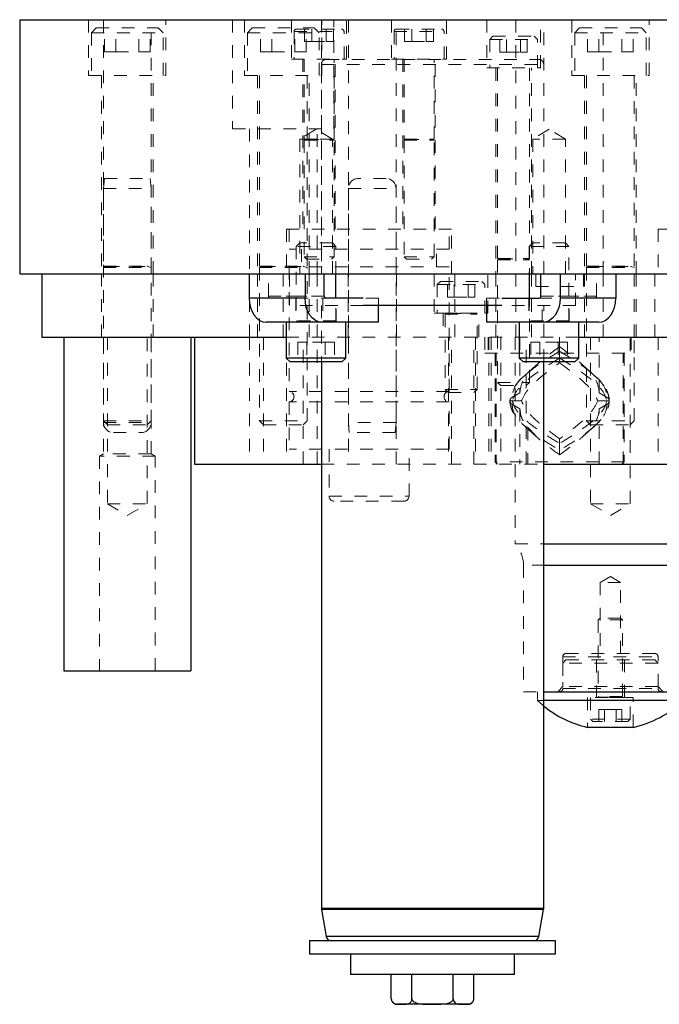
# Model space of a CAD drawing. Header units: inches. Extents: x 220 to 877, y 4 to 174.
# Tile 513 of 656: x 542 to 547, y 131 to 139. Entities that reach past the tile are written whole.
import ezdxf

# ---------------------------------------------------------------- set-up
doc = ezdxf.new("R2010")
doc.units = ezdxf.units.IN
doc.header["$LTSCALE"] = 0.5
doc.header["$MEASUREMENT"] = 0
doc.linetypes.add('HIDDEN', pattern=[0.225, 0.15, -0.075])
for name, color, linetype in [('DST-M-S', 53, 'Continuous'), ('PAD-M-S', 135, 'Continuous'), ('PBU-M-S', 8, 'Continuous'), ('PUN-M-S', 8, 'Continuous'), ('SVF-M-S', 8, 'Continuous')]:
    doc.layers.add(name, color=color, linetype=linetype)

msp = doc.modelspace()

# ---------------------------------------------------------------- linework, layer by layer
at = {"layer": 'DST-M-S', "linetype": 'Continuous', "lineweight": 25}
for p, q in [((541.97261, 138.77917), (541.97261, 136.77917)), ((541.97261, 138.77917), (575.47261, 138.77917)), ((541.97261, 136.77917), (575.47261, 136.77917)), ((545.7681, 136.52917), (544.67711, 136.52917)), ((544.34761, 136.08467), (544.34761, 131.78261)), ((546.09761, 131.78261), (546.09761, 136.08467)), ((546.09761, 131.78261), (544.34761, 131.78261)), ((544.3482, 131.77577), (544.38595, 131.5617)), ((546.09701, 131.77577), (544.3482, 131.77577)), ((546.05926, 131.5617), (546.09701, 131.77577)), ((546.05926, 131.5617), (544.38595, 131.5617)), ((544.25386, 131.52917), (544.25386, 131.42317)), ((546.19136, 131.52917), (544.25386, 131.52917)), ((546.19136, 131.42317), (546.19136, 131.52917)), ((546.19136, 131.42317), (544.25386, 131.42317)), ((544.57677, 131.42317), (544.57677, 131.26417)), ((545.86844, 131.26417), (545.86844, 131.42317)), ((545.86844, 131.26417), (544.57677, 131.26417)), ((544.89785, 131.07268), (544.89785, 131.26417)), ((545.06023, 131.07268), (545.06023, 131.26417)), ((545.38498, 131.07268), (545.38498, 131.26417)), ((545.54736, 131.07268), (545.54736, 131.26417)), ((544.97904, 131.02917), (544.94136, 131.02917)), ((545.22261, 131.02917), (544.97904, 131.02917)), ((545.46617, 131.02917), (545.22261, 131.02917)), ((545.50386, 131.02917), (545.46617, 131.02917))]:
    msp.add_line(p, q, dxfattribs=at)
at = {"layer": 'DST-M-S', "linetype": 'HIDDEN', "lineweight": 18}
for p, q in [((542.51511, 138.77917), (542.51511, 138.33917)), ((542.63211, 138.77917), (542.63211, 136.77917)), ((543.00711, 136.77917), (543.00711, 138.77917)), ((543.12411, 138.33917), (543.12411, 138.77917)), ((543.64911, 138.77917), (543.64911, 137.91917)), ((543.74311, 138.77917), (543.74311, 138.33917)), ((544.11237, 138.77917), (544.11237, 138.46869)), ((544.34761, 138.77917), (544.34761, 136.77917)), ((544.35211, 138.33917), (544.35211, 138.77917)), ((544.44611, 137.91917), (544.44611, 138.77917)), ((544.54544, 138.46869), (544.54544, 138.77917)), ((544.56011, 138.77917), (544.56011, 136.77917)), ((544.89977, 138.77917), (544.89977, 138.46869)), ((544.93511, 136.77917), (544.93511, 138.77917)), ((545.33284, 138.46869), (545.33284, 138.77917)), ((545.64911, 138.77917), (545.64911, 138.39917)), ((545.87886, 138.77917), (545.87886, 136.77917)), ((546.07111, 138.39917), (546.07111, 138.77917)), ((546.09761, 136.77917), (546.09761, 138.77917)), ((546.31811, 138.77917), (546.31811, 138.33917)), ((546.56636, 136.77917), (546.56636, 138.77917)), ((546.92711, 138.33917), (546.92711, 138.77917)), ((544.11237, 138.46869), (544.54544, 138.46869)), ((544.20095, 138.46869), (544.20095, 137.13011)), ((544.38698, 138.46667), (546.05824, 138.46667)), ((544.45686, 137.13011), (544.45686, 138.46869)), ((544.89977, 138.46869), (545.33284, 138.46869)), ((544.98835, 138.46869), (544.98835, 137.13011)), ((545.24426, 137.13011), (545.24426, 138.46869)), ((544.34761, 138.4273), (546.09761, 138.4273)), ((544.34761, 138.4273), (544.34761, 136.77917)), ((545.64911, 138.39917), (546.07111, 138.39917)), ((545.71961, 138.39917), (545.71961, 136.77917)), ((546.00061, 136.77917), (546.00061, 138.39917)), ((546.09761, 136.77917), (546.09761, 138.4273)), ((542.51511, 138.33917), (543.12411, 138.33917)), ((542.61661, 138.33917), (542.61661, 136.77917)), ((543.02261, 136.77917), (543.02261, 138.33917)), ((543.74311, 138.33917), (544.35211, 138.33917)), ((543.84461, 138.33917), (543.84461, 136.77917)), ((544.25061, 136.77917), (544.25061, 138.33917)), ((546.31811, 138.33917), (546.92711, 138.33917)), ((546.41961, 138.33917), (546.41961, 136.77917)), ((546.82561, 136.77917), (546.82561, 138.33917)), ((543.64911, 137.91917), (544.44611, 137.91917)), ((543.78211, 137.91917), (543.78211, 136.77917)), ((544.30557, 137.91638), (544.17707, 137.83917)), ((544.43407, 137.83917), (544.30557, 137.91638)), ((544.31311, 136.77917), (544.31311, 137.91917)), ((546.13964, 137.91638), (546.01114, 137.83917)), ((546.26814, 137.83917), (546.13964, 137.91638)), ((544.43407, 137.83917), (544.17707, 137.83917)), ((544.17707, 137.83917), (544.17707, 136.77917)), ((544.43407, 136.77917), (544.43407, 137.83917)), ((546.26814, 137.83917), (546.01114, 137.83917)), ((546.01114, 137.83917), (546.01114, 136.77917)), ((546.26814, 136.77917), (546.26814, 137.83917)), ((545.37261, 137.13011), (544.07261, 137.13011)), ((544.07261, 137.13011), (544.07261, 136.77917)), ((544.09268, 137.13011), (544.09268, 136.97263)), ((545.35253, 136.97263), (545.35253, 137.13011)), ((545.37261, 136.77917), (545.37261, 137.13011)), ((548.29761, 137.13011), (546.99761, 137.13011)), ((546.99761, 137.13011), (546.99761, 136.77917)), ((545.35253, 136.97263), (544.09268, 136.97263)), ((544.19111, 136.97263), (544.19111, 136.83484)), ((545.2541, 136.83484), (545.2541, 136.97263)), ((545.35253, 136.83484), (544.09268, 136.83484)), ((544.09268, 136.83484), (544.09268, 135.85251)), ((545.35253, 135.85251), (545.35253, 136.83484)), ((544.09761, 136.77917), (544.09761, 136.52917)), ((546.34761, 136.52917), (546.34761, 136.77917)), ((544.67711, 136.52917), (544.09761, 136.52917)), ((544.34761, 136.52917), (544.34761, 136.08467)), ((546.34761, 136.52917), (545.7681, 136.52917)), ((546.09761, 136.08467), (546.09761, 136.52917)), ((545.35253, 135.85251), (544.09268, 135.85251)), ((545.35253, 135.76992), (544.09268, 135.76992)), ((544.09268, 135.76992), (544.09268, 135.39783)), ((545.35253, 135.39783), (545.35253, 135.76992)), ((545.35253, 135.39783), (544.09268, 135.39783)), ((544.40764, 135.39783), (544.40764, 135.02854)), ((545.03757, 135.02854), (545.03757, 135.39783)), ((544.40764, 135.02854), (545.03572, 135.02854)), ((544.9982, 134.98917), (544.44701, 134.98917)), ((544.34761, 131.78261), (546.09761, 131.78261)), ((544.3482, 131.77577), (546.09701, 131.77577)), ((544.38595, 131.5617), (546.05926, 131.5617)), ((545.54736, 131.07268), (545.5471, 131.07748))]:
    msp.add_line(p, q, dxfattribs=at)
for centre, radius, start, end in [((544.38698, 138.4273), 0.03937, 90, 180), ((546.05824, 138.4273), 0.03937, 0, 90), ((544.09072, 135.81121), 0.04134, 272.729403, 87.270597), ((545.35449, 135.81121), 0.04134, 92.729403, 267.270597), ((544.44701, 135.02854), 0.03937, 180, 270), ((544.9982, 135.02854), 0.03937, 270, 0)]:
    msp.add_arc(centre, radius, start, end, dxfattribs=at)
at = {"layer": 'DST-M-S', "linetype": 'Continuous', "lineweight": 25}
for centre, radius, start, end in [((544.38698, 131.78261), 0.03937, 180, 190), ((546.05824, 131.78261), 0.03937, 350, 0), ((544.42472, 131.56854), 0.03937, 190, 270), ((546.02049, 131.56854), 0.03937, 270, 350), ((545.50386, 131.07268), 0.04351, 339.965416, 0), ((544.94136, 131.07268), 0.04351, 217.817249, 270), ((545.50386, 131.07268), 0.04351, 270, 320.695253)]:
    msp.add_arc(centre, radius, start, end, dxfattribs=at)
for points, knots in [([(544.89785, 131.07268), (544.89798, 131.07009), (544.89826, 131.06493), (544.90065, 131.05658), (544.9059, 131.04671), (544.92097, 131.03298), (544.94651, 131.0289), (544.96799, 131.02908), (544.97904, 131.02917)], [0, 0, 0, 0, 0.0430259, 0.0858923, 0.1570897, 0.2806305, 0.6300262, 1, 1, 1, 1]), ([(544.97904, 131.02917), (544.98049, 131.02917), (544.99043, 131.02917), (545.00612, 131.02905), (545.02679, 131.03131), (545.04136, 131.03678), (545.05158, 131.04648), (545.05654, 131.05435), (545.05938, 131.06304), (545.06018, 131.069), (545.06022, 131.07213), (545.06023, 131.07268)], [0, 0, 0, 0, 0.0486536, 0.3315736, 0.5233476, 0.7403978, 0.8196151, 0.8993315, 0.9478821, 0.9908437, 1, 1, 1, 1]), ([(545.06023, 131.07268), (545.06023, 131.07256), (545.06024, 131.06995), (545.06136, 131.06422), (545.06669, 131.05533), (545.0791, 131.04494), (545.10577, 131.03425), (545.14547, 131.02958), (545.18681, 131.02915), (545.21267, 131.02916), (545.22261, 131.02917)], [0, 0, 0, 0, 0.0019036, 0.0436469, 0.095348, 0.1719043, 0.3093236, 0.5682765, 0.8341384, 1, 1, 1, 1]), ([(545.22261, 131.02917), (545.25163, 131.02879), (545.29524, 131.02822), (545.34603, 131.03592), (545.3694, 131.04717), (545.37991, 131.0572), (545.38441, 131.06537), (545.38484, 131.07081), (545.38498, 131.07268)], [0, 0, 0, 0, 0.4844628, 0.7279789, 0.8501815, 0.9092844, 0.9689933, 1, 1, 1, 1]), ([(545.38498, 131.07268), (545.38512, 131.07009), (545.3854, 131.06493), (545.38779, 131.05658), (545.39304, 131.04671), (545.40811, 131.03298), (545.43365, 131.0289), (545.45513, 131.02908), (545.46617, 131.02917)], [0, 0, 0, 0, 0.0430259, 0.0858923, 0.1570897, 0.2806305, 0.6300262, 1, 1, 1, 1]), ([(545.46617, 131.02917), (545.46763, 131.02917), (545.47757, 131.02917), (545.49326, 131.02905), (545.51393, 131.03131), (545.5285, 131.03678), (545.53872, 131.04648), (545.54367, 131.05435), (545.54652, 131.06304), (545.54732, 131.069), (545.54736, 131.07213), (545.54736, 131.07268)], [0, 0, 0, 0, 0.0486536, 0.3315736, 0.5233476, 0.7403978, 0.8196151, 0.8993315, 0.9478821, 0.9908437, 1, 1, 1, 1])]:
    msp.add_open_spline(points, degree=3, knots=knots, dxfattribs=at)
at = {"layer": 'DST-M-S', "linetype": 'HIDDEN', "lineweight": 18}
for points, knots in [([(545.54736, 131.07268), (545.54721, 131.07012), (545.5469, 131.06503), (545.5457, 131.05982), (545.54466, 131.05782), (545.54454, 131.05761)], [0, 0, 0, 0, 0.4718813, 0.942014, 1, 1, 1, 1]), ([(545.53808, 131.04705), (545.53556, 131.0443), (545.5238, 131.03149), (545.49854, 131.02941), (545.47717, 131.02925), (545.46617, 131.02917)], [0, 0, 0, 0, 0.11728843, 0.54601893, 1, 1, 1, 1])]:
    msp.add_open_spline(points, degree=3, knots=knots, dxfattribs=at)
at = {"layer": 'PAD-M-S', "linetype": 'Continuous', "lineweight": 25}
for p, q in [((543.34761, 136.27917), (543.34761, 135.27917)), ((543.34761, 136.27917), (544.0712, 136.27917)), ((546.37401, 136.27917), (548.47261, 136.27917)), ((543.34761, 135.27917), (544.34761, 135.27917)), ((546.09761, 135.27917), (548.47261, 135.27917))]:
    msp.add_line(p, q, dxfattribs=at)
at = {"layer": 'PAD-M-S', "linetype": 'HIDDEN', "lineweight": 18}
for p, q in [((543.78211, 136.27917), (543.78211, 135.27917)), ((543.89136, 136.27917), (543.89136, 135.27917)), ((544.0712, 136.27917), (546.37401, 136.27917)), ((544.07261, 136.27917), (544.07261, 135.27917)), ((544.20386, 135.27917), (544.20386, 136.27917)), ((544.31311, 135.27917), (544.31311, 136.27917)), ((544.56011, 136.27917), (544.56011, 135.27917)), ((544.93511, 135.27917), (544.93511, 136.27917)), ((545.34711, 136.27917), (545.34711, 135.27917)), ((545.37261, 135.27917), (545.37261, 136.27917)), ((545.54811, 135.27917), (545.54811, 136.27917)), ((545.56011, 136.27917), (545.56011, 135.27917)), ((545.63511, 136.27917), (545.63511, 136.15417)), ((545.66511, 136.27917), (545.66511, 135.27917)), ((545.66511, 136.27917), (545.66511, 135.27917)), ((545.68511, 136.27917), (545.68511, 135.27917)), ((545.68511, 136.27917), (545.68511, 135.27917)), ((545.75961, 136.27917), (545.75961, 135.27917)), ((545.87261, 136.27917), (545.87261, 135.27917)), ((545.96061, 135.27917), (545.96061, 136.27917)), ((546.81011, 136.15417), (546.81011, 136.27917)), ((546.99761, 136.27917), (546.99761, 135.27917)), ((545.63511, 136.15417), (546.81011, 136.15417)), ((545.72261, 136.15417), (545.72261, 135.27917)), ((546.72261, 135.27917), (546.72261, 136.15417)), ((544.34761, 135.27917), (546.09761, 135.27917))]:
    msp.add_line(p, q, dxfattribs=at)
at = {"layer": 'PBU-M-S', "linetype": 'Continuous', "lineweight": 25}
for p, q in [((542.14761, 136.77917), (542.14761, 136.27917)), ((542.14761, 136.27917), (544.0712, 136.27917)), ((546.37401, 136.27917), (548.47261, 136.27917))]:
    msp.add_line(p, q, dxfattribs=at)
at = {"layer": 'PBU-M-S', "linetype": 'HIDDEN', "lineweight": 18}
for p, q in [((542.61648, 136.77917), (542.61648, 136.27917)), ((542.61661, 136.77917), (542.61661, 136.27917)), ((543.02261, 136.27917), (543.02261, 136.77917)), ((543.02273, 136.27917), (543.02273, 136.77917)), ((543.78211, 136.77917), (543.78211, 136.27917)), ((543.84461, 136.77917), (543.84461, 136.27917)), ((544.04761, 136.77917), (544.04761, 136.27917)), ((544.25061, 136.27917), (544.25061, 136.77917)), ((544.31311, 136.27917), (544.31311, 136.77917)), ((544.55761, 136.77917), (544.55761, 136.27917)), ((544.93761, 136.27917), (544.93761, 136.77917)), ((545.23661, 136.77917), (545.23661, 136.46917)), ((545.39761, 136.27917), (545.39761, 136.77917)), ((545.65861, 136.46917), (545.65861, 136.77917)), ((545.71961, 136.77917), (545.71961, 136.27917)), ((545.87886, 136.77917), (545.87886, 136.27917)), ((546.00061, 136.27917), (546.00061, 136.77917)), ((546.03511, 136.67917), (546.03511, 136.77917)), ((546.41011, 136.67917), (546.41011, 136.77917)), ((546.41961, 136.77917), (546.41961, 136.27917)), ((546.56636, 136.27917), (546.56636, 136.77917)), ((546.82561, 136.27917), (546.82561, 136.77917)), ((546.97261, 136.77917), (546.97261, 136.27917)), ((546.03511, 136.67917), (546.41011, 136.67917)), ((545.23661, 136.46917), (545.65861, 136.46917)), ((545.30711, 136.46917), (545.30711, 136.27917)), ((545.58811, 136.27917), (545.58811, 136.46917)), ((544.0712, 136.27917), (546.37401, 136.27917))]:
    msp.add_line(p, q, dxfattribs=at)
at = {"layer": 'PUN-M-S', "linetype": 'Continuous', "lineweight": 25}
for p, q in [((542.31961, 136.27917), (542.31961, 133.65417)), ((543.31961, 136.27917), (543.31961, 133.65417)), ((546.09761, 134.65417), (547.37261, 134.65417)), ((546.09761, 134.48492), (547.30661, 134.48492)), ((542.31961, 133.65417), (543.31961, 133.65417)), ((546.09761, 133.48917), (547.30661, 133.48917)), ((547.19761, 133.42047), (546.09761, 133.42047)), ((546.80211, 133.20867), (546.44311, 133.20867))]:
    msp.add_line(p, q, dxfattribs=at)
at = {"layer": 'PUN-M-S', "linetype": 'HIDDEN', "lineweight": 18}
for p, q in [((542.63211, 136.27917), (542.63211, 135.36221)), ((542.66336, 136.27917), (542.66336, 134.96917)), ((542.97586, 134.96917), (542.97586, 136.27917)), ((543.00711, 135.36221), (543.00711, 136.27917)), ((545.87261, 136.27917), (545.87261, 134.65417)), ((546.46636, 136.27917), (546.46636, 134.96917)), ((546.77886, 134.96917), (546.77886, 136.27917)), ((542.63211, 135.36221), (542.60086, 135.34417)), ((543.03836, 135.34417), (542.60086, 135.34417)), ((542.60086, 135.34417), (542.60086, 133.65417)), ((543.00711, 135.36221), (542.63211, 135.36221)), ((543.03836, 135.34417), (543.00711, 135.36221)), ((543.03836, 133.65417), (543.03836, 135.34417)), ((542.66336, 134.96917), (542.97586, 134.96917)), ((542.66336, 134.96917), (542.81961, 134.87528)), ((542.81961, 134.87528), (542.97586, 134.96917)), ((546.46636, 134.96917), (546.77886, 134.96917)), ((546.46636, 134.96917), (546.62261, 134.87528)), ((546.62261, 134.87528), (546.77886, 134.96917)), ((545.87261, 134.65417), (546.09761, 134.65417)), ((545.93861, 134.48492), (545.93861, 133.48917)), ((547.30661, 134.48492), (545.93861, 134.48492)), ((546.62261, 134.39693), (546.54311, 134.34917)), ((546.70211, 134.34917), (546.54311, 134.34917)), ((546.54311, 134.34917), (546.54311, 133.78917)), ((546.70211, 134.34917), (546.62261, 134.39693)), ((546.70211, 133.78917), (546.70211, 134.34917)), ((546.97261, 133.78917), (546.27261, 133.78917)), ((546.24761, 133.76417), (546.99761, 133.76417)), ((546.24761, 133.76417), (546.24761, 133.52917)), ((546.27286, 133.73917), (546.24786, 133.71417)), ((546.99736, 133.71417), (546.24786, 133.71417)), ((546.24786, 133.71417), (546.24786, 133.51417)), ((546.27286, 133.73917), (546.97236, 133.73917)), ((546.51211, 133.73917), (546.51211, 133.44417)), ((546.73311, 133.44417), (546.73311, 133.73917)), ((546.99736, 133.71417), (546.97236, 133.73917)), ((546.99736, 133.51417), (546.99736, 133.71417)), ((546.99761, 133.52917), (546.99761, 133.76417)), ((545.93861, 133.48917), (546.09761, 133.48917)), ((546.04761, 133.48917), (546.04761, 133.42047)), ((546.24761, 133.52917), (546.20761, 133.48917)), ((546.99761, 133.52917), (546.24761, 133.52917)), ((546.24786, 133.51417), (546.99736, 133.51417)), ((547.03761, 133.48917), (546.99761, 133.52917)), ((546.09761, 133.42047), (546.04761, 133.42047)), ((546.04761, 133.42047), (546.08987, 133.38256)), ((546.80211, 133.44417), (546.44311, 133.44417)), ((546.44311, 133.44417), (546.44311, 133.20867)), ((546.80211, 133.20867), (546.80211, 133.44417)), ((546.08987, 133.38256), (546.09761, 133.37617))]:
    msp.add_line(p, q, dxfattribs=at)
for centre, radius, start, end in [((545.68861, 134.48492), 0.25, 0, 42.608218), ((546.27261, 133.76417), 0.025, 90, 180), ((546.97261, 133.76417), 0.025, 0, 90), ((546.22286, 133.51417), 0.025, 270, 0), ((547.02236, 133.51417), 0.025, 180, 270)]:
    msp.add_arc(centre, radius, start, end, dxfattribs=at)
at = {"layer": 'PUN-M-S', "linetype": 'Continuous', "lineweight": 25}
for start, end in [(282.489756, 313.849866), (230.762962, 257.510244)]:
    msp.add_arc((546.62261, 134.01903), 0.83, start, end, dxfattribs=at)
at = {"layer": 'SVF-M-S', "linetype": 'HIDDEN', "lineweight": 18}
for p, q in [((542.57586, 138.71417), (542.53836, 138.67667)), ((542.53836, 138.67667), (543.10086, 138.67667)), ((542.53836, 138.67667), (542.53836, 138.33917)), ((542.57586, 138.71417), (543.06336, 138.71417)), ((542.63947, 138.52667), (542.63947, 138.71417)), ((542.72954, 138.52667), (542.72954, 138.71417)), ((542.90967, 138.52667), (542.90967, 138.71417)), ((542.99974, 138.52667), (542.99974, 138.71417)), ((543.10086, 138.67667), (543.06336, 138.71417)), ((543.10086, 138.33917), (543.10086, 138.67667)), ((543.80386, 138.71417), (543.76636, 138.67667)), ((543.76636, 138.67667), (544.32886, 138.67667)), ((543.76636, 138.67667), (543.76636, 138.33917)), ((543.80386, 138.71417), (544.29136, 138.71417)), ((543.86747, 138.52667), (543.86747, 138.71417)), ((543.95754, 138.52667), (543.95754, 138.71417)), ((544.13205, 138.68523), (544.52392, 138.68523)), ((544.13205, 138.68523), (544.13205, 138.46869)), ((544.13767, 138.52667), (544.13767, 138.71417)), ((544.15174, 138.70491), (544.50607, 138.70491)), ((544.21525, 138.60649), (544.21525, 138.70491)), ((544.22774, 138.52667), (544.22774, 138.71417)), ((544.27208, 138.60649), (544.27208, 138.70491)), ((544.32886, 138.67667), (544.29136, 138.71417)), ((544.32886, 138.33917), (544.32886, 138.67667)), ((544.38573, 138.60649), (544.38573, 138.70491)), ((544.44256, 138.60649), (544.44256, 138.70491)), ((544.52575, 138.46869), (544.52575, 138.68523)), ((544.91946, 138.68523), (545.31132, 138.68523)), ((544.91946, 138.68523), (544.91946, 138.46869)), ((544.93914, 138.70491), (545.29347, 138.70491)), ((545.00265, 138.60649), (545.00265, 138.70491)), ((545.05948, 138.60649), (545.05948, 138.70491)), ((545.17313, 138.60649), (545.17313, 138.70491)), ((545.22996, 138.60649), (545.22996, 138.70491)), ((545.31316, 138.46869), (545.31316, 138.68523)), ((546.37886, 138.71417), (546.34136, 138.67667)), ((546.34136, 138.67667), (546.90386, 138.67667)), ((546.34136, 138.67667), (546.34136, 138.33917)), ((546.37886, 138.71417), (546.86636, 138.71417)), ((546.44247, 138.52667), (546.44247, 138.71417)), ((546.53254, 138.52667), (546.53254, 138.71417)), ((546.71267, 138.52667), (546.71267, 138.71417)), ((546.80274, 138.52667), (546.80274, 138.71417)), ((546.90386, 138.67667), (546.86636, 138.71417)), ((546.90386, 138.33917), (546.90386, 138.67667)), ((544.21525, 138.60649), (544.27208, 138.60649)), ((544.27208, 138.60649), (544.38573, 138.60649)), ((544.38573, 138.60649), (544.44256, 138.60649)), ((545.00265, 138.60649), (545.05948, 138.60649)), ((545.05948, 138.60649), (545.17313, 138.60649)), ((545.17313, 138.60649), (545.22996, 138.60649)), ((545.69761, 138.64917), (545.67261, 138.62417)), ((545.67261, 138.62417), (546.04761, 138.62417)), ((545.67261, 138.62417), (545.67261, 138.39917)), ((545.69761, 138.64917), (546.02261, 138.64917)), ((545.75185, 138.52417), (545.75185, 138.64917)), ((545.80598, 138.52417), (545.80598, 138.64917)), ((545.91423, 138.52417), (545.91423, 138.64917)), ((545.96836, 138.52417), (545.96836, 138.64917)), ((546.04761, 138.62417), (546.02261, 138.64917)), ((546.04761, 138.39917), (546.04761, 138.62417)), ((542.63947, 138.52667), (542.72954, 138.52667)), ((542.72954, 138.52667), (542.90967, 138.52667)), ((542.90967, 138.52667), (542.99974, 138.52667)), ((543.86747, 138.52667), (543.95754, 138.52667)), ((543.95754, 138.52667), (544.13767, 138.52667)), ((544.13767, 138.52667), (544.22774, 138.52667)), ((545.75185, 138.52417), (545.80598, 138.52417)), ((545.80598, 138.52417), (545.91423, 138.52417)), ((545.91423, 138.52417), (545.96836, 138.52417)), ((546.44247, 138.52667), (546.53254, 138.52667)), ((546.53254, 138.52667), (546.71267, 138.52667)), ((546.71267, 138.52667), (546.80274, 138.52667)), ((544.21079, 138.46869), (544.21079, 137.83838)), ((544.44701, 137.83838), (544.44701, 138.46869)), ((544.9982, 138.46869), (544.9982, 137.83838)), ((545.23442, 137.83838), (545.23442, 138.46869)), ((545.73511, 138.39917), (545.73511, 136.89877)), ((545.98511, 136.89877), (545.98511, 138.39917)), ((543.86011, 138.33917), (543.86011, 136.83877)), ((544.23511, 136.83877), (544.23511, 138.33917)), ((546.43511, 138.33917), (546.43511, 136.83877)), ((546.81011, 136.83877), (546.81011, 138.33917)), ((544.21079, 137.83838), (544.44701, 137.83838)), ((544.22628, 137.83685), (544.21079, 137.83121)), ((544.21079, 137.83121), (544.44701, 137.83121)), ((544.21079, 137.83121), (544.21079, 136.91358)), ((544.22628, 137.83685), (544.42978, 137.83685)), ((544.44701, 137.83121), (544.43153, 137.83685)), ((544.44701, 136.91358), (544.44701, 137.83121)), ((544.9982, 137.83838), (545.23442, 137.83838)), ((545.01368, 137.83685), (544.9982, 137.83121)), ((544.9982, 137.83121), (545.23442, 137.83121)), ((544.9982, 137.83121), (544.9982, 136.91358)), ((545.01368, 137.83685), (545.21718, 137.83685)), ((545.23442, 137.83121), (545.21893, 137.83685)), ((545.23442, 136.91358), (545.23442, 137.83121)), ((542.6391, 137.52917), (542.63211, 137.44917)), ((542.6391, 137.52917), (543.00011, 137.52917)), ((543.00711, 137.44917), (543.00011, 137.52917)), ((544.85711, 137.52917), (544.63811, 137.52917)), ((542.63211, 137.44917), (543.00711, 137.44917)), ((542.63211, 137.44917), (542.63211, 135.60717)), ((543.00711, 135.60717), (543.00711, 137.44917)), ((544.56011, 137.45117), (544.93336, 137.45117)), ((544.56011, 137.45117), (544.56011, 135.60917)), ((544.93511, 135.60917), (544.93511, 137.45117)), ((544.17707, 137.02217), (544.14932, 136.99442)), ((544.46182, 136.99442), (544.14932, 136.99442)), ((544.14932, 136.99442), (544.14932, 136.40766)), ((544.43407, 137.02217), (544.17707, 137.02217)), ((544.46182, 136.99442), (544.43407, 137.02217)), ((544.46182, 136.77917), (544.46182, 136.99442)), ((546.01114, 137.02217), (545.98339, 136.99442)), ((546.29589, 136.99442), (545.98339, 136.99442)), ((545.98339, 136.99442), (545.98339, 136.77917)), ((546.26814, 137.02217), (546.01114, 137.02217)), ((546.29589, 136.99442), (546.26814, 137.02217)), ((546.29589, 136.40766), (546.29589, 136.99442)), ((544.21079, 136.91358), (544.44701, 136.91358)), ((544.21079, 136.91358), (544.23048, 136.89389)), ((544.23048, 136.89389), (544.42733, 136.89389)), ((544.42733, 136.89389), (544.44701, 136.91358)), ((544.9982, 136.91358), (545.23442, 136.91358)), ((544.9982, 136.91358), (545.01788, 136.89389)), ((545.01788, 136.89389), (545.21473, 136.89389)), ((545.21473, 136.89389), (545.23442, 136.91358)), ((545.73511, 136.89877), (545.98511, 136.89877)), ((545.75541, 136.89725), (545.73511, 136.88986)), ((545.73511, 136.88986), (545.98511, 136.88986)), ((545.73511, 136.88986), (545.73511, 135.92367)), ((545.75541, 136.89725), (545.96302, 136.89725)), ((545.98511, 136.88986), (545.9648, 136.89725)), ((545.98511, 135.92367), (545.98511, 136.88986)), ((542.63211, 136.83877), (543.00711, 136.83877)), ((542.65916, 136.83725), (542.63211, 136.8274)), ((542.63211, 136.8274), (543.00711, 136.8274)), ((542.65916, 136.83725), (542.97826, 136.83725)), ((543.00711, 136.8274), (542.98005, 136.83725)), ((543.86011, 136.83877), (544.23511, 136.83877)), ((543.88716, 136.83725), (543.86011, 136.8274)), ((543.86011, 136.8274), (544.23511, 136.8274)), ((543.86011, 136.8274), (543.86011, 135.62042)), ((543.88716, 136.83725), (544.20626, 136.83725)), ((544.23511, 136.8274), (544.20805, 136.83725)), ((544.23511, 135.62042), (544.23511, 136.8274)), ((546.43511, 136.83877), (546.81011, 136.83877)), ((546.46216, 136.83725), (546.43511, 136.8274)), ((546.43511, 136.8274), (546.81011, 136.8274)), ((546.43511, 136.8274), (546.43511, 135.62042)), ((546.46216, 136.83725), (546.78126, 136.83725)), ((546.81011, 136.8274), (546.78305, 136.83725)), ((546.81011, 136.27917), (546.81011, 136.8274)), ((543.93222, 136.60367), (543.93222, 136.77917)), ((546.51299, 136.60367), (546.51299, 136.77917)), ((545.28511, 136.71917), (545.26011, 136.69417)), ((545.26011, 136.69417), (545.63511, 136.69417)), ((545.26011, 136.69417), (545.26011, 136.46917)), ((545.28511, 136.71917), (545.61011, 136.71917)), ((545.33935, 136.59417), (545.33935, 136.71917)), ((545.39348, 136.59417), (545.39348, 136.71917)), ((545.50173, 136.59417), (545.50173, 136.71917)), ((545.55586, 136.59417), (545.55586, 136.71917)), ((545.63511, 136.69417), (545.61011, 136.71917)), ((545.63511, 136.46917), (545.63511, 136.69417)), ((543.78019, 136.58617), (543.94459, 136.58617)), ((544.37063, 136.60367), (543.93222, 136.60367)), ((543.93222, 136.60367), (544.37063, 136.60367)), ((543.94459, 136.58617), (544.383, 136.58617)), ((544.14607, 136.58617), (544.14607, 136.39717)), ((544.35981, 136.58617), (544.35981, 136.39717)), ((544.46182, 136.40766), (544.46182, 136.58617)), ((544.46507, 136.39717), (544.46507, 136.58617)), ((544.79822, 136.58617), (544.67711, 136.58617)), ((544.79822, 136.52917), (544.79822, 136.58617)), ((545.33935, 136.59417), (545.39348, 136.59417)), ((545.39348, 136.59417), (545.50173, 136.59417)), ((545.50173, 136.59417), (545.55586, 136.59417)), ((545.64699, 136.58617), (545.64699, 136.52917)), ((545.64699, 136.58617), (545.7681, 136.58617)), ((545.98014, 136.58617), (545.98014, 136.39717)), ((545.98339, 136.58617), (545.98339, 136.40766)), ((546.06221, 136.58617), (546.50062, 136.58617)), ((546.51299, 136.60367), (546.07458, 136.60367)), ((546.07458, 136.60367), (546.51299, 136.60367)), ((546.0854, 136.39717), (546.0854, 136.58617)), ((546.29914, 136.39717), (546.29914, 136.58617)), ((546.50062, 136.58617), (546.66502, 136.58617)), ((545.32261, 136.46917), (545.32261, 136.46877)), ((545.32261, 136.46877), (545.57261, 136.46877)), ((545.34291, 136.46725), (545.32261, 136.45986)), ((545.32261, 136.45986), (545.57261, 136.45986)), ((545.32261, 136.45986), (545.32261, 135.86867)), ((545.34291, 136.46725), (545.55052, 136.46725)), ((545.57261, 136.45986), (545.5523, 136.46725)), ((545.57261, 136.46877), (545.57261, 136.46917)), ((545.57261, 135.86867), (545.57261, 136.45986)), ((544.46182, 136.40766), (544.14932, 136.40766)), ((544.14932, 136.40766), (544.17288, 136.39909)), ((544.46182, 136.39756), (544.14932, 136.39756)), ((544.14932, 136.39756), (544.14932, 136.39717)), ((544.17288, 136.39909), (544.43646, 136.39909)), ((544.43827, 136.39909), (544.46182, 136.40766)), ((544.46182, 136.39717), (544.46182, 136.39756)), ((546.29589, 136.40766), (545.98339, 136.40766)), ((545.98339, 136.40766), (546.00694, 136.39909)), ((546.29589, 136.39756), (545.98339, 136.39756)), ((545.98339, 136.39756), (545.98339, 136.39717)), ((546.00694, 136.39909), (546.27052, 136.39909)), ((546.27233, 136.39909), (546.29589, 136.40766)), ((546.29589, 136.39717), (546.29589, 136.39756)), ((545.66011, 136.27917), (545.66011, 136.15417)), ((545.90996, 136.27917), (545.90996, 135.84217)), ((546.22261, 136.27917), (546.22261, 136.20506)), ((546.53526, 135.84217), (546.53526, 136.27917)), ((546.78511, 136.27917), (546.78511, 136.15417)), ((544.2334, 136.24092), (544.16123, 136.24092)), ((544.16123, 136.24092), (544.16123, 136.08467)), ((544.2334, 136.24092), (544.2334, 136.08467)), ((544.37774, 136.24092), (544.2334, 136.24092)), ((544.37774, 136.24092), (544.37774, 136.08467)), ((544.44991, 136.24092), (544.37774, 136.24092)), ((544.44991, 136.24092), (544.44991, 136.08467)), ((546.06747, 136.24092), (545.9953, 136.24092)), ((545.9953, 136.24092), (545.9953, 136.08467)), ((546.06747, 136.24092), (546.06747, 136.08467)), ((546.21181, 136.24092), (546.06747, 136.24092)), ((546.21181, 136.24092), (546.21181, 136.08467)), ((546.28398, 136.24092), (546.21181, 136.24092)), ((546.22261, 136.16901), (546.22261, 136.20506)), ((546.28398, 136.24092), (546.28398, 136.08467)), ((545.71441, 136.15417), (545.71441, 135.29817)), ((546.22261, 136.14206), (546.22261, 136.16901)), ((546.22261, 136.11511), (546.22261, 136.14206)), ((546.22261, 136.07906), (546.22261, 136.11511)), ((546.73081, 136.15417), (546.73081, 135.29817)), ((546.81011, 135.62042), (546.81011, 136.15417)), ((546.03829, 136.05954), (545.96645, 135.99526)), ((546.47876, 135.99526), (546.40692, 136.05954)), ((546.41221, 136.05301), (546.43972, 136.02557)), ((546.47876, 135.99526), (546.41471, 136.05216)), ((545.96644, 135.99525), (545.93419, 135.96564)), ((546.50353, 135.97096), (546.47877, 135.99525)), ((545.73511, 135.92367), (545.98511, 135.92367)), ((545.73511, 135.92367), (545.75961, 135.89917)), ((545.75961, 135.89917), (545.96061, 135.89917)), ((545.96061, 135.89917), (545.98511, 135.92367)), ((545.32261, 135.86867), (545.57261, 135.86867)), ((545.32261, 135.86867), (545.34711, 135.84417)), ((545.34711, 135.84417), (545.54811, 135.84417)), ((545.54811, 135.84417), (545.57261, 135.86867)), ((545.91006, 135.84217), (545.84764, 135.80612)), ((546.53515, 135.84217), (546.59757, 135.80612)), ((545.91006, 135.71617), (545.84764, 135.75222)), ((545.90996, 135.71617), (545.90996, 135.27917)), ((546.53515, 135.71617), (546.59757, 135.75222)), ((546.53526, 135.27917), (546.53526, 135.71617)), ((542.63211, 135.62042), (543.00711, 135.62042)), ((542.63211, 135.62042), (542.66336, 135.58917)), ((542.63211, 135.60717), (543.00536, 135.60717)), ((542.66336, 135.58917), (542.97586, 135.58917)), ((542.97586, 135.58917), (543.00711, 135.62042)), ((543.86011, 135.62042), (544.23511, 135.62042)), ((543.86011, 135.62042), (543.89136, 135.58917)), ((543.89136, 135.58917), (544.20386, 135.58917)), ((544.20386, 135.58917), (544.23511, 135.62042)), ((544.93511, 135.60917), (544.56011, 135.60917)), ((544.56011, 135.60917), (544.5671, 135.52917)), ((544.92811, 135.52917), (544.93511, 135.60917)), ((545.96645, 135.56298), (546.03834, 135.4987)), ((545.96645, 135.56298), (546.03055, 135.50607)), ((545.97226, 135.56778), (545.96894, 135.5733)), ((546.03681, 135.50366), (545.97226, 135.56778)), ((545.97226, 135.56778), (545.97226, 135.27917)), ((546.40687, 135.4987), (546.47876, 135.56298)), ((546.43511, 135.62042), (546.81011, 135.62042)), ((546.43511, 135.62042), (546.46636, 135.58917)), ((546.46636, 135.58917), (546.77886, 135.58917)), ((546.77886, 135.58917), (546.81011, 135.62042)), ((542.71011, 135.52917), (542.92911, 135.52917)), ((544.92811, 135.52917), (544.5671, 135.52917)), ((546.22261, 135.44323), (546.22261, 135.47928)), ((546.22261, 135.41628), (546.22261, 135.44323)), ((546.22261, 135.38933), (546.22261, 135.41628)), ((546.22261, 135.35328), (546.22261, 135.38933)), ((546.73081, 135.29817), (545.71441, 135.29817)), ((545.73341, 135.27917), (545.71441, 135.29817)), ((546.71181, 135.27917), (546.73081, 135.29817)), ((546.54311, 134.06917), (546.52761, 134.05367)), ((546.71761, 134.05367), (546.52761, 134.05367)), ((546.52761, 134.05367), (546.52761, 133.4502)), ((546.70211, 134.06917), (546.54311, 134.06917)), ((546.71761, 134.05367), (546.70211, 134.06917)), ((546.71761, 133.4502), (546.71761, 134.05367)), ((546.46661, 133.44417), (546.46661, 133.27317)), ((546.71761, 133.4502), (546.52761, 133.4502)), ((546.52761, 133.4502), (546.53891, 133.44609)), ((546.71761, 133.44456), (546.52761, 133.44456)), ((546.52761, 133.44456), (546.52761, 133.44417)), ((546.53891, 133.44609), (546.7063, 133.44609)), ((546.7063, 133.44609), (546.71761, 133.4502)), ((546.71761, 133.44417), (546.71761, 133.44456)), ((546.77861, 133.27317), (546.77861, 133.44417)), ((546.5775, 133.34917), (546.53239, 133.34917)), ((546.53239, 133.34917), (546.53239, 133.25417)), ((546.5775, 133.34917), (546.5775, 133.25417)), ((546.66771, 133.34917), (546.5775, 133.34917)), ((546.66771, 133.34917), (546.66771, 133.25417)), ((546.71282, 133.34917), (546.66771, 133.34917)), ((546.71282, 133.34917), (546.71282, 133.25417)), ((546.77861, 133.27317), (546.46661, 133.27317)), ((546.46661, 133.27317), (546.48561, 133.25417)), ((546.75961, 133.25417), (546.48561, 133.25417)), ((546.75961, 133.25417), (546.77861, 133.27317))]:
    msp.add_line(p, q, dxfattribs=at)
at = {"layer": 'SVF-M-S', "linetype": 'Continuous', "lineweight": 25}
for p, q in [((543.78019, 136.77917), (543.78019, 136.58617)), ((544.2186, 136.77917), (544.2186, 136.58617)), ((544.37063, 136.60367), (544.37063, 136.77917)), ((544.46182, 136.58617), (544.46182, 136.77917)), ((545.98339, 136.77917), (545.98339, 136.58617)), ((546.07458, 136.60367), (546.07458, 136.77917)), ((546.22661, 136.77917), (546.22661, 136.58617)), ((546.66502, 136.77917), (546.66502, 136.58617)), ((544.2186, 136.58617), (543.78019, 136.58617)), ((543.78019, 136.58617), (543.78276, 136.54929)), ((544.22117, 136.54929), (544.2186, 136.58617)), ((544.67711, 136.58617), (544.383, 136.58617)), ((545.7681, 136.58617), (546.06221, 136.58617)), ((546.22661, 136.58617), (546.22404, 136.54929)), ((546.66502, 136.58617), (546.22661, 136.58617)), ((546.66245, 136.54929), (546.66502, 136.58617)), ((543.78276, 136.54929), (543.79037, 136.51384)), ((543.79037, 136.51384), (543.80272, 136.48116)), ((544.22877, 136.51384), (544.22117, 136.54929)), ((544.24112, 136.48116), (544.22877, 136.51384)), ((544.79822, 136.39717), (544.79822, 136.52917)), ((545.64699, 136.52917), (545.64699, 136.39717)), ((546.21644, 136.51384), (546.20409, 136.48116)), ((546.22404, 136.54929), (546.21644, 136.51384)), ((546.6425, 136.48116), (546.65485, 136.51384)), ((546.65485, 136.51384), (546.66245, 136.54929)), ((543.80272, 136.48116), (543.81934, 136.45252)), ((543.81934, 136.45252), (543.83959, 136.42902)), ((543.83959, 136.42902), (543.86269, 136.41155)), ((544.25774, 136.45252), (544.24112, 136.48116)), ((544.27799, 136.42902), (544.25774, 136.45252)), ((544.3011, 136.41155), (544.27799, 136.42902)), ((546.16722, 136.42902), (546.14411, 136.41155)), ((546.18747, 136.45252), (546.16722, 136.42902)), ((546.20409, 136.48116), (546.18747, 136.45252)), ((546.58252, 136.41155), (546.60562, 136.42902)), ((546.60562, 136.42902), (546.62587, 136.45252)), ((546.62587, 136.45252), (546.6425, 136.48116)), ((543.86269, 136.41155), (543.88776, 136.4008)), ((543.88776, 136.4008), (543.91384, 136.39717)), ((544.35224, 136.39717), (543.91384, 136.39717)), ((544.0712, 136.39717), (544.0712, 136.11592)), ((544.32617, 136.4008), (544.3011, 136.41155)), ((544.35224, 136.39717), (544.32617, 136.4008)), ((544.79822, 136.39717), (544.35224, 136.39717)), ((544.53995, 136.11592), (544.53995, 136.39717)), ((546.09297, 136.39717), (545.64699, 136.39717)), ((545.90526, 136.39717), (545.90526, 136.11592)), ((546.11904, 136.4008), (546.09297, 136.39717)), ((546.53137, 136.39717), (546.09297, 136.39717)), ((546.14411, 136.41155), (546.11904, 136.4008)), ((546.37401, 136.11592), (546.37401, 136.39717)), ((546.53137, 136.39717), (546.55745, 136.4008)), ((546.55745, 136.4008), (546.58252, 136.41155)), ((544.0712, 136.11592), (544.10245, 136.08467)), ((544.53995, 136.11592), (544.0712, 136.11592)), ((544.5087, 136.08467), (544.53995, 136.11592)), ((545.90526, 136.11592), (545.93651, 136.08467)), ((546.37401, 136.11592), (545.90526, 136.11592)), ((546.34276, 136.08467), (546.37401, 136.11592)), ((544.5087, 136.08467), (544.10245, 136.08467)), ((546.34276, 136.08467), (545.93651, 136.08467))]:
    msp.add_line(p, q, dxfattribs=at)
at = {"layer": 'SVF-M-S', "linetype": 'HIDDEN', "lineweight": 18}
for centre, radius, start, end in [((544.15174, 138.68523), 0.01969, 90, 180), ((544.50607, 138.68523), 0.01969, 0, 90), ((544.93914, 138.68523), 0.01969, 90, 180), ((545.29347, 138.68523), 0.01969, 0, 90), ((544.22601, 137.83759), 0.000787, 290, 90), ((544.4318, 137.83759), 0.000787, 90, 250), ((545.01342, 137.83759), 0.000787, 290, 90), ((545.2192, 137.83759), 0.000787, 90, 250), ((544.63811, 137.45117), 0.078, 90, 180), ((544.85711, 137.45117), 0.078, 0, 90), ((545.75514, 136.89799), 0.000787, 290, 90), ((545.96507, 136.89799), 0.000787, 90, 250), ((542.65889, 136.83799), 0.000787, 290, 90), ((542.98032, 136.83799), 0.000787, 90, 250), ((543.88689, 136.83799), 0.000787, 290, 90), ((544.20832, 136.83799), 0.000787, 90, 250), ((546.46189, 136.83799), 0.000787, 290, 90), ((546.78332, 136.83799), 0.000787, 90, 250), ((543.94769, 136.60148), 0.01562, 171.950533, 258.578246), ((546.49752, 136.60148), 0.01562, 281.421754, 8.049467), ((545.34264, 136.46799), 0.000787, 290, 90), ((545.55257, 136.46799), 0.000787, 90, 250), ((544.17261, 136.39835), 0.000787, 270, 70), ((544.43854, 136.39835), 0.000787, 110, 270), ((546.00667, 136.39835), 0.000787, 270, 70), ((546.2726, 136.39835), 0.000787, 110, 270), ((542.71011, 135.60717), 0.078, 180, 270), ((542.92911, 135.60717), 0.078, 270, 0), ((546.53864, 133.44535), 0.000787, 270, 70), ((546.70657, 133.44535), 0.000787, 110, 270)]:
    msp.add_arc(centre, radius, start, end, dxfattribs=at)
at = {"layer": 'SVF-M-S', "linetype": 'Continuous', "lineweight": 25}
for centre, start, end in [((544.38609, 136.60148), 171.950533, 258.578246), ((546.05912, 136.60148), 281.421754, 8.049467)]:
    msp.add_arc(centre, 0.01562, start, end, dxfattribs=at)
at = {"layer": 'SVF-M-S', "linetype": 'HIDDEN', "lineweight": 18}
for points, knots in [([(546.22261, 136.20506), (546.19206, 136.18248), (546.13097, 136.13732), (546.04702, 136.06957), (545.97452, 135.99785), (545.92085, 135.922), (545.91359, 135.86878), (545.90996, 135.84217)], [0, 0, 0, 0, 0.1867427, 0.3734749, 0.5602182, 0.7801111, 1, 1, 1, 1]), ([(546.53515, 135.84217), (546.53257, 135.86474), (546.52741, 135.90988), (546.48633, 135.97767), (546.42122, 136.04935), (546.33057, 136.12525), (546.2586, 136.17845), (546.22261, 136.20506)], [0, 0, 0, 0, 0.1867724, 0.3734653, 0.5602405, 0.7800645, 1, 1, 1, 1]), ([(546.22261, 136.16901), (546.18597, 136.14643), (546.11271, 136.10128), (546.01187, 136.03352), (545.9252, 135.9618), (545.86052, 135.88593), (545.85194, 135.83272), (545.84764, 135.80612)], [0, 0, 0, 0, 0.1867859, 0.3735113, 0.5602438, 0.7800974, 1, 1, 1, 1]), ([(546.22261, 136.11511), (546.18869, 136.0942), (546.12086, 136.0524), (546.02629, 135.9897), (545.94228, 135.92326), (545.87508, 135.85308), (545.8585, 135.8038), (545.85022, 135.77917)], [0, 0, 0, 0, 0.1867762, 0.3735154, 0.5602057, 0.7801315, 1, 1, 1, 1]), ([(546.22261, 136.11511), (546.18869, 136.0942), (546.12086, 136.0524), (546.02629, 135.9897), (545.94228, 135.92326), (545.87508, 135.85308), (545.8585, 135.8038), (545.85022, 135.77917)], [0, 0, 0, 0, 0.1867762, 0.3735154, 0.5602057, 0.7801315, 1, 1, 1, 1]), ([(546.22261, 136.16901), (546.18616, 136.14643), (546.11329, 136.10128), (546.02532, 136.04382), (545.985, 136.00896), (545.9708, 135.99667)], [0, 0, 0, 0, 0.3931515, 0.7861755, 1, 1, 1, 1]), ([(546.22261, 136.16901), (546.25924, 136.14643), (546.3325, 136.10128), (546.43334, 136.03352), (546.52001, 135.9618), (546.58469, 135.88593), (546.59327, 135.83272), (546.59757, 135.80612)], [0, 0, 0, 0, 0.1867859, 0.3735113, 0.5602438, 0.7800974, 1, 1, 1, 1]), ([(546.22261, 136.16901), (546.25905, 136.14643), (546.33192, 136.10128), (546.4199, 136.04381), (546.46022, 136.00895), (546.47444, 135.99666)], [0, 0, 0, 0, 0.3931109, 0.7860944, 1, 1, 1, 1]), ([(546.22261, 136.11511), (546.25652, 136.0942), (546.32435, 136.0524), (546.41892, 135.9897), (546.50293, 135.92326), (546.57013, 135.85308), (546.58671, 135.8038), (546.59499, 135.77917)], [0, 0, 0, 0, 0.1867762, 0.3735154, 0.5602057, 0.7801315, 1, 1, 1, 1]), ([(546.22261, 136.11511), (546.25652, 136.0942), (546.32435, 136.0524), (546.41892, 135.9897), (546.50293, 135.92326), (546.57013, 135.85308), (546.58671, 135.8038), (546.59499, 135.77917)], [0, 0, 0, 0, 0.1867762, 0.3735154, 0.5602057, 0.7801315, 1, 1, 1, 1]), ([(545.92151, 135.77917), (545.93557, 135.80715), (545.9637, 135.86312), (546.04427, 135.94117), (546.13324, 136.01308), (546.19282, 136.05706), (546.22261, 136.07906)], [0, 0, 0, 0, 0.2798389, 0.5596675, 0.7798279, 1, 1, 1, 1]), ([(546.00552, 136.0256), (546.01072, 136.03219), (546.01695, 136.04007), (546.02635, 136.04797), (546.02789, 136.04926)], [0, 0, 0, 0, 0.8365371, 1, 1, 1, 1]), ([(546.22261, 136.07906), (546.26051, 136.05107), (546.3363, 135.99513), (546.42758, 135.91702), (546.49241, 135.84517), (546.51323, 135.80116), (546.52363, 135.77917)], [0, 0, 0, 0, 0.2799057, 0.5596598, 0.7798852, 1, 1, 1, 1]), ([(545.93419, 135.96564), (545.92973, 135.96162), (545.91138, 135.94508), (545.87906, 135.90757), (545.84827, 135.85891), (545.83396, 135.81366), (545.83267, 135.7889), (545.83218, 135.77949)], [0, 0, 0, 0, 0.0664098, 0.2730744, 0.6134239, 0.8529925, 1, 1, 1, 1]), ([(545.93537, 135.96716), (545.93481, 135.9667), (545.90228, 135.93966), (545.86223, 135.88593), (545.85251, 135.83272), (545.84764, 135.80612)], [0, 0, 0, 0, 0.0085509, 0.5042202, 1, 1, 1, 1]), ([(546.50352, 135.97243), (546.5062, 135.97022), (546.54111, 135.94142), (546.58318, 135.88593), (546.59277, 135.83272), (546.59757, 135.80612)], [0, 0, 0, 0, 0.0399952, 0.5199441, 1, 1, 1, 1]), ([(546.61307, 135.7792), (546.61309, 135.77938), (546.61413, 135.79188), (546.60912, 135.82056), (546.59182, 135.86903), (546.55791, 135.92072), (546.52005, 135.9557), (546.50353, 135.97096)], [0, 0, 0, 0, 0.0027166, 0.1900782, 0.4422816, 0.7566688, 1, 1, 1, 1]), ([(545.84764, 135.80612), (545.84517, 135.80435), (545.84022, 135.80081), (545.83391, 135.79168), (545.83278, 135.7839), (545.83209, 135.77917)], [0, 0, 0, 0, 0.2808789, 0.5625042, 1, 1, 1, 1]), ([(546.59757, 135.80612), (546.60004, 135.80435), (546.60499, 135.80081), (546.6113, 135.79168), (546.61243, 135.7839), (546.61312, 135.77917)], [0, 0, 0, 0, 0.2808789, 0.5625042, 1, 1, 1, 1]), ([(545.83215, 135.77913), (545.83213, 135.77891), (545.83105, 135.76636), (545.83598, 135.7376), (545.85339, 135.68908), (545.8939, 135.62932), (545.94095, 135.5863), (545.96644, 135.56299)], [0, 0, 0, 0, 0.0030591, 0.1691509, 0.3924479, 0.6708719, 1, 1, 1, 1]), ([(545.83196, 135.77917), (545.8327, 135.77917), (545.83403, 135.77917), (545.84517, 135.77917), (545.85006, 135.77917)], [0, 0, 0, 0, 0.5612126, 1, 1, 1, 1]), ([(545.84764, 135.75222), (545.84517, 135.75398), (545.84022, 135.75752), (545.83391, 135.76666), (545.83278, 135.77443), (545.83209, 135.77917)], [0, 0, 0, 0, 0.28087893, 0.56250419, 1, 1, 1, 1]), ([(545.84764, 135.75222), (545.85073, 135.72963), (545.85692, 135.68445), (545.90627, 135.61674), (545.98422, 135.545), (546.09304, 135.46916), (546.17942, 135.41594), (546.22261, 135.38933)], [0, 0, 0, 0, 0.1866588, 0.3734284, 0.5601675, 0.7800825, 1, 1, 1, 1]), ([(545.85006, 135.77917), (545.86274, 135.77917), (545.88537, 135.77917), (545.91047, 135.77917), (545.92151, 135.77917)], [0, 0, 0, 0, 0.559993, 1, 1, 1, 1]), ([(545.85012, 135.77917), (545.85676, 135.75826), (545.87004, 135.71643), (545.92294, 135.65376), (546.00005, 135.58733), (546.10265, 135.51713), (546.18262, 135.46786), (546.22261, 135.44323)], [0, 0, 0, 0, 0.1866411, 0.3734192, 0.5601372, 0.7800682, 1, 1, 1, 1]), ([(545.85012, 135.77917), (545.85676, 135.75826), (545.87004, 135.71643), (545.92294, 135.65376), (546.00005, 135.58733), (546.10265, 135.51713), (546.18262, 135.46786), (546.22261, 135.44323)], [0, 0, 0, 0, 0.1866411, 0.3734192, 0.5601372, 0.7800682, 1, 1, 1, 1]), ([(545.92312, 135.64962), (545.92287, 135.65004), (545.90944, 135.67225), (545.9097, 135.69442), (545.90996, 135.71617)], [0, 0, 0, 0, 0.0189524, 1, 1, 1, 1]), ([(545.91006, 135.71617), (545.91264, 135.69358), (545.91779, 135.64841), (545.95893, 135.58069), (546.0239, 135.50895), (546.11461, 135.43311), (546.1866, 135.37989), (546.22261, 135.35328)], [0, 0, 0, 0, 0.1866596, 0.3734181, 0.5601493, 0.7800735, 1, 1, 1, 1]), ([(546.22261, 135.47928), (546.1847, 135.50726), (546.10888, 135.56324), (546.0175, 135.64127), (545.95288, 135.71319), (545.932, 135.75717), (545.92155, 135.77917)], [0, 0, 0, 0, 0.2798537, 0.5597007, 0.7798452, 1, 1, 1, 1]), ([(546.59509, 135.77917), (546.58845, 135.75826), (546.57517, 135.71643), (546.52227, 135.65376), (546.44516, 135.58733), (546.34256, 135.51713), (546.26259, 135.46786), (546.22261, 135.44323)], [0, 0, 0, 0, 0.1866411, 0.3734192, 0.5601372, 0.7800682, 1, 1, 1, 1]), ([(546.59509, 135.77917), (546.58845, 135.75826), (546.57517, 135.71643), (546.52227, 135.65376), (546.44516, 135.58733), (546.34256, 135.51713), (546.26259, 135.46786), (546.22261, 135.44323)], [0, 0, 0, 0, 0.1866411, 0.3734192, 0.5601372, 0.7800682, 1, 1, 1, 1]), ([(546.5237, 135.77917), (546.50964, 135.75118), (546.48151, 135.69521), (546.40094, 135.61716), (546.31197, 135.54526), (546.2524, 135.50127), (546.22261, 135.47928)], [0, 0, 0, 0, 0.2798389, 0.5596675, 0.7798279, 1, 1, 1, 1]), ([(546.59757, 135.75222), (546.59448, 135.72963), (546.58829, 135.68445), (546.53894, 135.61674), (546.46099, 135.545), (546.35217, 135.46916), (546.26579, 135.41594), (546.22261, 135.38933)], [0, 0, 0, 0, 0.1866588, 0.3734284, 0.5601675, 0.7800825, 1, 1, 1, 1]), ([(546.59757, 135.75222), (546.59448, 135.72963), (546.58829, 135.68445), (546.53894, 135.61674), (546.46099, 135.545), (546.35217, 135.46916), (546.26579, 135.41594), (546.22261, 135.38933)], [0, 0, 0, 0, 0.1866588, 0.3734284, 0.5601675, 0.7800825, 1, 1, 1, 1]), ([(546.22261, 135.35328), (546.25315, 135.37585), (546.31424, 135.42101), (546.39819, 135.48876), (546.47069, 135.56048), (546.52436, 135.63633), (546.53162, 135.68956), (546.53526, 135.71617)], [0, 0, 0, 0, 0.18674267, 0.37347486, 0.56021823, 0.78011114, 1, 1, 1, 1]), ([(546.47877, 135.56299), (546.49447, 135.57687), (546.52432, 135.60328), (546.56636, 135.65071), (546.59685, 135.69933), (546.61139, 135.74465), (546.61259, 135.76943), (546.61305, 135.77889)], [0, 0, 0, 0, 0.1970882, 0.3748164, 0.667509, 0.8731435, 1, 1, 1, 1]), ([(546.59515, 135.77917), (546.58247, 135.77917), (546.55984, 135.77917), (546.53475, 135.77917), (546.5237, 135.77917)], [0, 0, 0, 0, 0.559993, 1, 1, 1, 1]), ([(546.61326, 135.77917), (546.61251, 135.77917), (546.61118, 135.77917), (546.60004, 135.77917), (546.59515, 135.77917)], [0, 0, 0, 0, 0.5612126, 1, 1, 1, 1]), ([(546.59757, 135.75222), (546.60004, 135.75398), (546.60499, 135.75752), (546.6113, 135.76666), (546.61243, 135.77443), (546.61312, 135.77917)], [0, 0, 0, 0, 0.28087893, 0.56250419, 1, 1, 1, 1]), ([(545.93936, 135.58985), (545.95337, 135.57623), (545.99475, 135.53603), (546.09377, 135.46916), (546.17966, 135.41594), (546.22261, 135.38933)], [0, 0, 0, 0, 0.2038406, 0.601918, 1, 1, 1, 1]), ([(546.44123, 135.5344), (546.43561, 135.52725), (546.42894, 135.51878), (546.41885, 135.5103), (546.41727, 135.50897)], [0, 0, 0, 0, 0.8437578, 1, 1, 1, 1])]:
    msp.add_open_spline(points, degree=3, knots=knots, dxfattribs=at)

doc.saveas('drawing.dxf')
